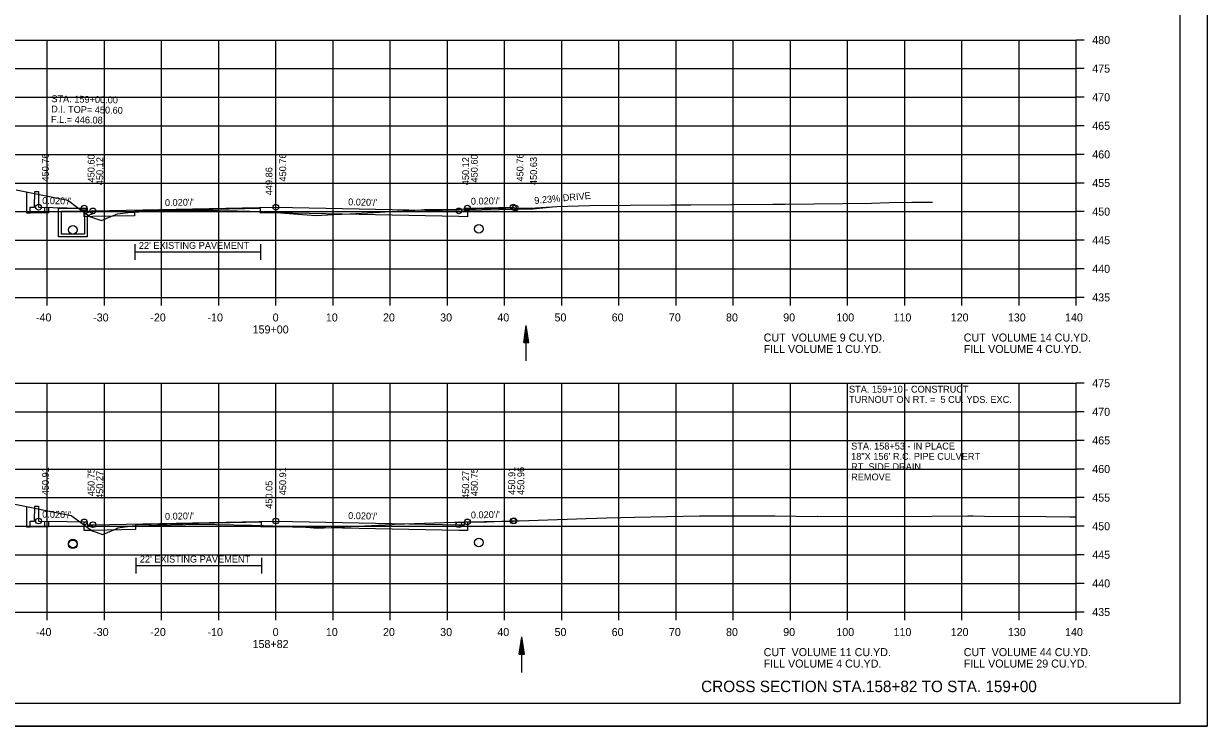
# Model space of a CAD drawing. Extents: x 1538688 to 1540766, y 656250 to 671912.
# Drawn here: x 1538814.1 to 1539021.1, y 666791.5 to 666914.3 of the extents above; entities that cross this region are included whole.
import ezdxf

# ---------------------------------------------------------------- set-up
doc = ezdxf.new("R2010")
doc.units = 0
for name, color, linetype in [('15', 7, 'Continuous'), ('16', 7, 'Continuous'), ('18', 7, 'Continuous'), ('20', 7, 'Continuous'), ('22', 7, 'Continuous'), ('26', 7, 'Continuous'), ('39', 7, 'Continuous'), ('40', 7, 'Continuous'), ('41', 7, 'Continuous'), ('42', 7, 'Continuous'), ('7', 7, 'Continuous'), ('Borings', 7, 'Continuous'), ('Default', 7, 'Continuous'), ('Horizontal Alignment', 7, 'Continuous'), ('RipRap', 7, 'Continuous'), ('Wall Heights', 7, 'Continuous')]:
    doc.layers.add(name, color=color, linetype=linetype)

msp = doc.modelspace()

# ---------------------------------------------------------------- linework, layer by layer
at = {"layer": '15'}
for p, q in [((1538901.53, 666858.55), (1538901.98, 666861.55)), ((1538902.43, 666858.55), (1538901.98, 666861.55)), ((1538901.6, 666858.55), (1538901.98, 666861.05)), ((1538901.68, 666858.55), (1538901.98, 666860.53)), ((1538901.76, 666858.55), (1538901.98, 666860.03)), ((1538901.83, 666858.55), (1538901.98, 666859.52)), ((1538902.35, 666858.55), (1538901.98, 666861.05)), ((1538902.28, 666858.55), (1538901.98, 666860.53)), ((1538902.2, 666858.55), (1538901.98, 666860.03)), ((1538902.13, 666858.55), (1538901.98, 666859.52)), ((1538901.53, 666858.55), (1538902.43, 666858.55)), ((1538901.91, 666858.55), (1538901.98, 666859.02)), ((1538902.05, 666858.55), (1538901.98, 666859.02)), ((1538900.76, 666804.08), (1538901.21, 666807.08)), ((1538900.84, 666804.08), (1538901.21, 666806.58)), ((1538900.92, 666804.08), (1538901.21, 666806.06)), ((1538900.99, 666804.08), (1538901.21, 666805.56)), ((1538901.66, 666804.08), (1538901.21, 666807.08)), ((1538901.59, 666804.08), (1538901.21, 666806.58)), ((1538901.51, 666804.08), (1538901.21, 666806.06)), ((1538901.44, 666804.08), (1538901.21, 666805.56)), ((1538900.76, 666804.08), (1538901.66, 666804.08)), ((1538901.07, 666804.08), (1538901.21, 666805.06)), ((1538901.14, 666804.08), (1538901.21, 666804.56)), ((1538901.36, 666804.08), (1538901.21, 666805.06)), ((1538901.29, 666804.08), (1538901.21, 666804.56))]:
    msp.add_line(p, q, dxfattribs=at)
at = {"layer": '16'}
for p, q in [((1538891.18, 666881.71), (1538903.18, 666881.95)), ((1538903.18, 666881.95), (1538907.18, 666882.32))]:
    msp.add_line(p, q, dxfattribs=at)
at = {"layer": '18'}
for points in [[(1538812.75, 666885.25), (1538821.82, 666883.46), (1538823.5, 666882.19), (1538825.75, 666880.52), (1538826.81, 666880.16), (1538827.66, 666879.89), (1538829.3, 666880.56), (1538830.48, 666881.03), (1538831.9, 666881.23), (1538832.73, 666881.34), (1538833.32, 666881.36), (1538834.23, 666881.38), (1538838.37, 666881.52), (1538844.59, 666881.71), (1538851.43, 666881.55), (1538855.87, 666881.45), (1538856, 666881.43), (1538856.27, 666881.44), (1538858.43, 666881.28), (1538859.7, 666881.19), (1538863.64, 666880.9), (1538865.12, 666880.78), (1538868.32, 666880.92), (1538871.11, 666881.06), (1538883.55, 666881.74), (1538884.11, 666881.79), (1538886.29, 666881.8), (1538890.49, 666881.87), (1538898.4, 666882.05), (1538903.57, 666882.13), (1538907.32, 666882.33), (1538913.04, 666882.51), (1538927.25, 666882.6), (1538930.75, 666882.64), (1538945.08, 666882.76), (1538947.28, 666882.77), (1538962.35, 666882.89), (1538965.48, 666883.01), (1538969.4, 666883.07), (1538970.69, 666883.1), (1538973.06, 666883.1)], [(1538809.54, 666830.87), (1538822.06, 666828.39), (1538822.35, 666828.33), (1538822.56, 666828.18), (1538826.04, 666825.63), (1538827.89, 666825), (1538827.92, 666825), (1538830.25, 666826), (1538830.53, 666826.13), (1538830.53, 666826.13), (1538833.03, 666826.49), (1538833.05, 666826.49), (1538834.41, 666826.53), (1538837.46, 666826.61), (1538844.69, 666826.8), (1538853.92, 666826.6), (1538856.01, 666826.55), (1538856.04, 666826.55), (1538859.32, 666826.45), (1538859.87, 666826.44), (1538862.59, 666826.35), (1538864.16, 666826.21), (1538865.44, 666826.09), (1538878.47, 666826.77), (1538878.82, 666826.79), (1538878.86, 666826.79), (1538878.91, 666826.79), (1538889.42, 666827.14), (1538891.11, 666827.16), (1538895.11, 666827.22), (1538899.02, 666827.39), (1538900.74, 666827.4), (1538912.47, 666827.8), (1538916.06, 666827.93), (1538920.98, 666828), (1538932.29, 666828.23), (1538945.48, 666828.27), (1538952.93, 666828.15), (1538953, 666828.21), (1538966.68, 666828.12), (1538979.22, 666828.23), (1538979.95, 666828.23), (1538980.15, 666828.23), (1538982.13, 666828.22), (1538992.87, 666828.13), (1538997.08, 666828.09), (1538998.18, 666828.08)]]:
    msp.add_lwpolyline(points, dxfattribs=at)
at = {"layer": '20'}
for points in [[(1538817.73, 666882.2), (1538817.73, 666881.2), (1538815.23, 666881.2), (1538815.23, 666882.2), (1538815.98, 666882.2), (1538815.99, 666884.98), (1538816.66, 666884.98), (1538816.67, 666884.48), (1538816.68, 666882.2), (1538821.67, 666882.1), (1538824.67, 666882.04), (1538825.17, 666882.04), (1538825.18, 666881.54), (1538826.18, 666881.56), (1538858.18, 666882.2), (1538890.18, 666881.56), (1538891.18, 666881.54), (1538891.19, 666882.04), (1538891.69, 666882.04), (1538894.69, 666882.1), (1538899.69, 666882.2), (1538900.07, 666882.07)], [(1538817.73, 666827.35), (1538817.73, 666826.35), (1538815.23, 666826.35), (1538815.23, 666827.35), (1538815.98, 666827.35), (1538815.99, 666829.96), (1538816.66, 666829.96), (1538816.67, 666829.46), (1538816.68, 666827.35), (1538821.67, 666827.25), (1538824.67, 666827.19), (1538825.17, 666827.19), (1538825.18, 666826.69), (1538826.18, 666826.71), (1538858.18, 666827.35), (1538890.18, 666826.71), (1538891.18, 666826.69), (1538891.19, 666827.19), (1538891.69, 666827.19), (1538894.69, 666827.25), (1538899.69, 666827.35), (1538899.83, 666827.4)]]:
    msp.add_lwpolyline(points, dxfattribs=at)
at = {"layer": '22'}
for p, q in [((1538718.18, 666911.44), (1538998.18, 666911.44)), ((1538818.18, 666866.44), (1538818.18, 666911.44)), ((1538828.18, 666866.44), (1538828.18, 666911.44)), ((1538838.18, 666866.44), (1538838.18, 666911.44)), ((1538848.18, 666866.44), (1538848.18, 666911.44)), ((1538858.18, 666866.44), (1538858.18, 666911.44)), ((1538868.18, 666866.44), (1538868.18, 666911.44)), ((1538878.18, 666866.44), (1538878.18, 666911.44)), ((1538888.18, 666866.44), (1538888.18, 666911.44)), ((1538898.18, 666866.44), (1538898.18, 666911.44)), ((1538908.18, 666866.44), (1538908.18, 666911.44)), ((1538918.18, 666866.44), (1538918.18, 666911.44)), ((1538928.18, 666866.44), (1538928.18, 666911.44)), ((1538938.18, 666866.44), (1538938.18, 666911.44)), ((1538948.18, 666866.44), (1538948.18, 666911.44)), ((1538958.18, 666866.44), (1538958.18, 666911.44)), ((1538968.18, 666866.44), (1538968.18, 666911.44)), ((1538978.18, 666866.44), (1538978.18, 666911.44)), ((1538988.18, 666866.44), (1538988.18, 666911.44)), ((1538998.18, 666866.44), (1538998.18, 666911.44)), ((1538718.18, 666906.44), (1538998.18, 666906.44)), ((1538718.18, 666901.44), (1538998.18, 666901.44)), ((1538718.18, 666896.44), (1538998.18, 666896.44)), ((1538718.18, 666891.44), (1538998.18, 666891.44)), ((1538718.18, 666886.44), (1538998.18, 666886.44)), ((1538718.18, 666881.44), (1538998.18, 666881.44)), ((1538718.18, 666876.44), (1538998.18, 666876.44)), ((1538718.18, 666871.44), (1538998.18, 666871.44)), ((1538718.18, 666866.44), (1538998.18, 666866.44)), ((1538718.18, 666851.44), (1538998.18, 666851.44)), ((1538818.18, 666811.44), (1538818.18, 666851.44)), ((1538828.18, 666811.44), (1538828.18, 666851.44)), ((1538838.18, 666811.44), (1538838.18, 666851.44)), ((1538848.18, 666811.44), (1538848.18, 666851.44)), ((1538858.18, 666811.44), (1538858.18, 666851.44)), ((1538868.18, 666811.44), (1538868.18, 666851.44)), ((1538878.18, 666811.44), (1538878.18, 666851.44)), ((1538888.18, 666811.44), (1538888.18, 666851.44)), ((1538898.18, 666811.44), (1538898.18, 666851.44)), ((1538908.18, 666811.44), (1538908.18, 666851.44)), ((1538918.18, 666811.44), (1538918.18, 666851.44)), ((1538928.18, 666811.44), (1538928.18, 666851.44)), ((1538938.18, 666811.44), (1538938.18, 666851.44)), ((1538948.18, 666811.44), (1538948.18, 666851.44)), ((1538958.18, 666811.44), (1538958.18, 666851.44)), ((1538968.18, 666811.44), (1538968.18, 666851.44)), ((1538978.18, 666811.44), (1538978.18, 666851.44)), ((1538988.18, 666811.44), (1538988.18, 666851.44)), ((1538998.18, 666811.44), (1538998.18, 666851.44)), ((1538718.18, 666846.44), (1538998.18, 666846.44)), ((1538718.18, 666841.44), (1538998.18, 666841.44)), ((1538718.18, 666836.44), (1538998.18, 666836.44)), ((1538718.18, 666831.44), (1538998.18, 666831.44)), ((1538718.18, 666826.44), (1538998.18, 666826.44)), ((1538718.18, 666821.44), (1538998.18, 666821.44)), ((1538718.18, 666816.44), (1538998.18, 666816.44)), ((1538718.18, 666811.44), (1538998.18, 666811.44))]:
    msp.add_line(p, q, dxfattribs=at)
at = {"layer": '26'}
msp.add_line((1538687.78, 666791.46), (1539021.11, 666791.46), dxfattribs=at)
msp.add_lwpolyline([(1538687.77, 667004.8), (1539021.11, 667004.8), (1539021.11, 666791.46), (1538687.77, 666791.46)], close=True, dxfattribs=at)
for points in [[(1538814.56, 666884.9), (1538814.56, 666881.2), (1538815.23, 666881.2)], [(1538818.4, 666882.17), (1538818.4, 666881.2), (1538817.73, 666881.2)], [(1538814.56, 666829.88), (1538814.56, 666826.35), (1538815.23, 666826.35)], [(1538818.4, 666827.32), (1538818.4, 666826.35), (1538817.73, 666826.35)]]:
    msp.add_lwpolyline(points, dxfattribs=at)
for centre in [(1538816.67, 666882.2), (1538824.67, 666882.04), (1538826.18, 666881.56), (1538858.18, 666882.2), (1538890.18, 666881.56), (1538891.69, 666882.04), (1538899.69, 666882.2), (1538900.07, 666882.07), (1538816.67, 666827.35), (1538824.67, 666827.19), (1538826.18, 666826.71), (1538858.18, 666827.35), (1538890.18, 666826.71), (1538891.69, 666827.19), (1538899.69, 666827.35), (1538899.83, 666827.4)]:
    msp.add_circle(centre, 0.5, dxfattribs=at)
at = {"layer": '39'}
for p, q in [((1538820.18, 666882.04), (1538824.93, 666882.04)), ((1538820.18, 666880.54), (1538820.18, 666882.04)), ((1538825.01, 666881.88), (1538824.68, 666881.54)), ((1538825.01, 666881.88), (1538824.93, 666882.04)), ((1538820.68, 666880.54), (1538820.68, 666881.54)), ((1538820.68, 666881.54), (1538824.68, 666881.54)), ((1538826.18, 666881.56), (1538824.68, 666881.04)), ((1538824.68, 666880.54), (1538824.68, 666881.04)), ((1538826.18, 666881.03), (1538825.18, 666880.69)), ((1538825.18, 666880.54), (1538825.18, 666880.69)), ((1538901.98, 666855.36), (1538901.98, 666861.55)), ((1538901.21, 666800.89), (1538901.21, 666807.08))]:
    msp.add_line(p, q, dxfattribs=at)
for points in [[(1538825.18, 666880.69), (1538825.18, 666877.02), (1538822.68, 666877.02), (1538820.18, 666877.02), (1538820.18, 666882.04), (1538822.68, 666882.04), (1538824.93, 666882.04)], [(1538824.68, 666881.04), (1538824.68, 666877.52), (1538822.68, 666877.52), (1538820.68, 666877.52), (1538820.68, 666881.54), (1538822.68, 666881.54), (1538824.68, 666881.54)], [(1538826.18, 666881.03), (1538826.18, 666881.56)]]:
    msp.add_lwpolyline(points, dxfattribs=at)
for centre in [(1538822.68, 666878.27), (1538822.68, 666878.27), (1538893.68, 666878.42), (1538822.68, 666823.44), (1538822.68, 666823.27), (1538822.68, 666823.27), (1538893.68, 666823.59)]:
    msp.add_circle(centre, 0.75, dxfattribs=at)
at = {"layer": '7'}
for p, q in [((1538833.51, 666875.75), (1538833.51, 666873)), ((1538855.51, 666875.75), (1538855.51, 666873)), ((1538855.51, 666874.37), (1538833.51, 666874.37)), ((1538833.67, 666820.9), (1538833.67, 666818.15)), ((1538855.67, 666820.9), (1538855.67, 666818.15)), ((1538855.67, 666819.53), (1538833.67, 666819.53))]:
    msp.add_line(p, q, dxfattribs=at)
at = {"layer": 'Borings'}
for p, q in [((1538998.18, 666866.44), (1538998.18, 666911.44)), ((1538999.58, 666911.44), (1538998.18, 666911.44)), ((1538999.58, 666906.44), (1538998.18, 666906.44)), ((1538999.58, 666901.44), (1538998.18, 666901.44)), ((1538999.58, 666896.44), (1538998.18, 666896.44)), ((1538999.58, 666891.44), (1538998.18, 666891.44)), ((1538999.58, 666886.44), (1538998.18, 666886.44)), ((1538999.58, 666881.44), (1538998.18, 666881.44)), ((1538999.58, 666876.44), (1538998.18, 666876.44)), ((1538999.58, 666871.44), (1538998.18, 666871.44)), ((1538718.18, 666866.44), (1538998.18, 666866.44)), ((1538818.18, 666865.04), (1538818.18, 666866.44)), ((1538828.18, 666865.04), (1538828.18, 666866.44)), ((1538838.18, 666865.04), (1538838.18, 666866.44)), ((1538848.18, 666865.04), (1538848.18, 666866.44)), ((1538858.18, 666865.04), (1538858.18, 666866.44)), ((1538868.18, 666865.04), (1538868.18, 666866.44)), ((1538878.18, 666865.04), (1538878.18, 666866.44)), ((1538888.18, 666865.04), (1538888.18, 666866.44)), ((1538898.18, 666865.04), (1538898.18, 666866.44)), ((1538908.18, 666865.04), (1538908.18, 666866.44)), ((1538918.18, 666865.04), (1538918.18, 666866.44)), ((1538928.18, 666865.04), (1538928.18, 666866.44)), ((1538938.18, 666865.04), (1538938.18, 666866.44)), ((1538948.18, 666865.04), (1538948.18, 666866.44)), ((1538958.18, 666865.04), (1538958.18, 666866.44)), ((1538968.18, 666865.04), (1538968.18, 666866.44)), ((1538978.18, 666865.04), (1538978.18, 666866.44)), ((1538988.18, 666865.04), (1538988.18, 666866.44)), ((1538998.18, 666865.04), (1538998.18, 666866.44)), ((1538999.58, 666866.44), (1538998.18, 666866.44)), ((1538998.18, 666811.44), (1538998.18, 666851.44)), ((1538999.58, 666851.44), (1538998.18, 666851.44)), ((1538999.58, 666846.44), (1538998.18, 666846.44)), ((1538999.58, 666841.44), (1538998.18, 666841.44)), ((1538999.58, 666836.44), (1538998.18, 666836.44)), ((1538999.58, 666831.44), (1538998.18, 666831.44)), ((1538999.58, 666826.44), (1538998.18, 666826.44)), ((1538999.58, 666821.44), (1538998.18, 666821.44)), ((1538999.58, 666816.44), (1538998.18, 666816.44)), ((1538718.18, 666811.44), (1538998.18, 666811.44)), ((1538818.18, 666810.04), (1538818.18, 666811.44)), ((1538828.18, 666810.04), (1538828.18, 666811.44)), ((1538838.18, 666810.04), (1538838.18, 666811.44)), ((1538848.18, 666810.04), (1538848.18, 666811.44)), ((1538858.18, 666810.04), (1538858.18, 666811.44)), ((1538868.18, 666810.04), (1538868.18, 666811.44)), ((1538878.18, 666810.04), (1538878.18, 666811.44)), ((1538888.18, 666810.04), (1538888.18, 666811.44)), ((1538898.18, 666810.04), (1538898.18, 666811.44)), ((1538908.18, 666810.04), (1538908.18, 666811.44)), ((1538918.18, 666810.04), (1538918.18, 666811.44)), ((1538928.18, 666810.04), (1538928.18, 666811.44)), ((1538938.18, 666810.04), (1538938.18, 666811.44)), ((1538948.18, 666810.04), (1538948.18, 666811.44)), ((1538958.18, 666810.04), (1538958.18, 666811.44)), ((1538968.18, 666810.04), (1538968.18, 666811.44)), ((1538978.18, 666810.04), (1538978.18, 666811.44)), ((1538988.18, 666810.04), (1538988.18, 666811.44)), ((1538998.18, 666810.04), (1538998.18, 666811.44)), ((1538999.58, 666811.44), (1538998.18, 666811.44))]:
    msp.add_line(p, q, dxfattribs=at)
at = {"layer": 'RipRap'}
for q in [(1539016.36, 667000.9), (1538700.18, 666795.44)]:
    msp.add_line((1539016.36, 666795.44), q, dxfattribs=at)
at = {"layer": 'Wall Heights'}
for points in [[(1538891.69, 666882.04), (1538891.69, 666880.54), (1538890.18, 666880.56), (1538858.18, 666881.2), (1538855.47, 666881.15), (1538855.47, 666881.98), (1538833.47, 666881.54), (1538833.47, 666880.71), (1538826.18, 666880.56), (1538824.67, 666880.54), (1538824.67, 666882.04)], [(1538891.69, 666827.19), (1538891.69, 666825.69), (1538890.18, 666825.71), (1538858.18, 666826.35), (1538855.64, 666826.3), (1538855.64, 666827.13), (1538833.64, 666826.69), (1538833.64, 666825.86), (1538826.18, 666825.71), (1538824.67, 666825.69), (1538824.67, 666827.19)]]:
    msp.add_lwpolyline(points, dxfattribs=at)

# ---------------------------------------------------------------- texts
at = {"layer": '15'}
msp.add_text('CROSS SECTION STA.158+82 TO STA. 159+00', height=2, dxfattribs=at).set_placement((1538932.57, 666797.44))
at = {"layer": '16'}
msp.add_text('9.23% DRIVE', height=1.2, rotation=5.2752, dxfattribs=at).set_placement((1538903.44, 666882.77))
at = {"layer": '40'}
for s, p in [('STA. 159+00.00', (1538818.9, 666900.59)), ('D.I. TOP= 450.60', (1538818.87, 666898.79)), ('F.L.= 446.08', (1538818.83, 666896.99))]:
    msp.add_text(s, height=1.2, rotation=358.8542, dxfattribs=at).set_placement(p)
at = {"layer": '41'}
for s, p in [('450.76', (1538818.47, 666886.7)), ('450.60', (1538826.47, 666886.54)), ('450.12', (1538827.98, 666886.06)), ('450.76', (1538859.98, 666886.7)), ('450.12', (1538891.98, 666886.06)), ('450.60', (1538893.49, 666886.54)), ('450.76', (1538901.49, 666886.7)), ('450.63', (1538903.85, 666886.09)), ('449.86', (1538857.58, 666884.3)), ('450.91', (1538818.47, 666831.85)), ('450.75', (1538826.47, 666831.69)), ('450.91', (1538859.98, 666831.85)), ('450.75', (1538893.49, 666831.69)), ('450.91', (1538900.04, 666831.93)), ('450.96', (1538901.63, 666831.9)), ('450.27', (1538827.98, 666831.21)), ('450.05', (1538857.58, 666829.49)), ('450.27', (1538891.98, 666831.21))]:
    msp.add_text(s, height=1.2, rotation=90, dxfattribs=at).set_placement(p)
at = {"layer": '42'}
for rotation, p in [(358.8542, (1538817.3, 666882.79)), (1.1458, (1538892.3, 666882.65)), (1.1458, (1538838.79, 666882.41)), (358.8542, (1538870.81, 666882.55)), (358.8542, (1538817.3, 666827.94)), (1.1458, (1538838.79, 666827.56)), (358.8542, (1538870.81, 666827.7)), (1.1458, (1538892.3, 666827.8))]:
    msp.add_text("0.020'/'", height=1.2, rotation=rotation, dxfattribs=at).set_placement(p)
at = {"layer": '7'}
for s, p in [("22' EXISTING PAVEMENT", (1538834.21, 666874.93)), ('STA. 159+10 - CONSTRUCT', (1538958.43, 666849.8)), ('TURNOUT ON RT. =  5 CU. YDS. EXC.', (1538958.43, 666848)), ("22' EXISTING PAVEMENT", (1538834.38, 666820.09))]:
    msp.add_text(s, height=1.2, dxfattribs=at).set_placement(p)
at = {"layer": 'Default'}
for s, p in [('STA. 158+53 - IN PLACE', (1538958.81, 666839.85)), ('18"X 156\' R.C. PIPE CULVERT', (1538958.81, 666838.05)), ('RT. SIDE DRAIN', (1538958.81, 666836.25)), ('REMOVE', (1538958.81, 666834.45))]:
    msp.add_text(s, height=1.2, dxfattribs=at).set_placement(p)
at = {"layer": 'Horizontal Alignment'}
for s, p in [('480', (1539000.98, 666910.74)), ('475', (1539000.98, 666905.74)), ('470', (1539000.98, 666900.74)), ('465', (1539000.98, 666895.74)), ('460', (1539000.98, 666890.74)), ('455', (1539000.98, 666885.74)), ('450', (1539000.98, 666880.74)), ('445', (1539000.98, 666875.74)), ('440', (1539000.98, 666870.74)), ('435', (1539000.98, 666865.74)), ('-40', (1538816.22, 666862.24)), ('-30', (1538826.22, 666862.24)), ('-20', (1538836.22, 666862.24)), ('-10', (1538846.22, 666862.24)), ('0', (1538857.62, 666862.24)), ('10', (1538866.92, 666862.24)), ('20', (1538876.92, 666862.24)), ('30', (1538886.92, 666862.24)), ('40', (1538896.92, 666862.24)), ('50', (1538906.92, 666862.24)), ('60', (1538916.92, 666862.24)), ('70', (1538926.92, 666862.24)), ('80', (1538936.92, 666862.24)), ('90', (1538946.92, 666862.24)), ('100', (1538956.22, 666862.24)), ('110', (1538966.22, 666862.24)), ('120', (1538976.22, 666862.24)), ('130', (1538986.22, 666862.24)), ('140', (1538996.22, 666862.24)), ('159+00', (1538854.12, 666860.14)), ('CUT  VOLUME 9 CU.YD.', (1538943.5, 666858.73)), ('CUT  VOLUME 14 CU.YD.', (1538978.5, 666858.73)), ('FILL VOLUME 1 CU.YD.', (1538943.5, 666856.73)), ('FILL VOLUME 4 CU.YD.', (1538978.5, 666856.73)), ('475', (1539000.98, 666850.74)), ('470', (1539000.98, 666845.74)), ('465', (1539000.98, 666840.74)), ('460', (1539000.98, 666835.74)), ('455', (1539000.98, 666830.74)), ('450', (1539000.98, 666825.74)), ('445', (1539000.98, 666820.74)), ('440', (1539000.98, 666815.74)), ('435', (1539000.98, 666810.74)), ('-40', (1538816.22, 666807.24)), ('-30', (1538826.22, 666807.24)), ('-20', (1538836.22, 666807.24)), ('-10', (1538846.22, 666807.24)), ('0', (1538857.62, 666807.24)), ('10', (1538866.92, 666807.24)), ('20', (1538876.92, 666807.24)), ('30', (1538886.92, 666807.24)), ('40', (1538896.92, 666807.24)), ('50', (1538906.92, 666807.24)), ('60', (1538916.92, 666807.24)), ('70', (1538926.92, 666807.24)), ('80', (1538936.92, 666807.24)), ('90', (1538946.92, 666807.24)), ('100', (1538956.22, 666807.24)), ('110', (1538966.22, 666807.24)), ('120', (1538976.22, 666807.24)), ('130', (1538986.22, 666807.24)), ('140', (1538996.22, 666807.24)), ('158+82', (1538854.1, 666805.14)), ('CUT  VOLUME 11 CU.YD.', (1538943.5, 666803.73)), ('FILL VOLUME 4 CU.YD.', (1538943.5, 666801.73)), ('CUT  VOLUME 44 CU.YD.', (1538978.5, 666803.73)), ('FILL VOLUME 29 CU.YD.', (1538978.5, 666801.73))]:
    msp.add_text(s, height=1.4, dxfattribs=at).set_placement(p)

doc.saveas('drawing.dxf')
